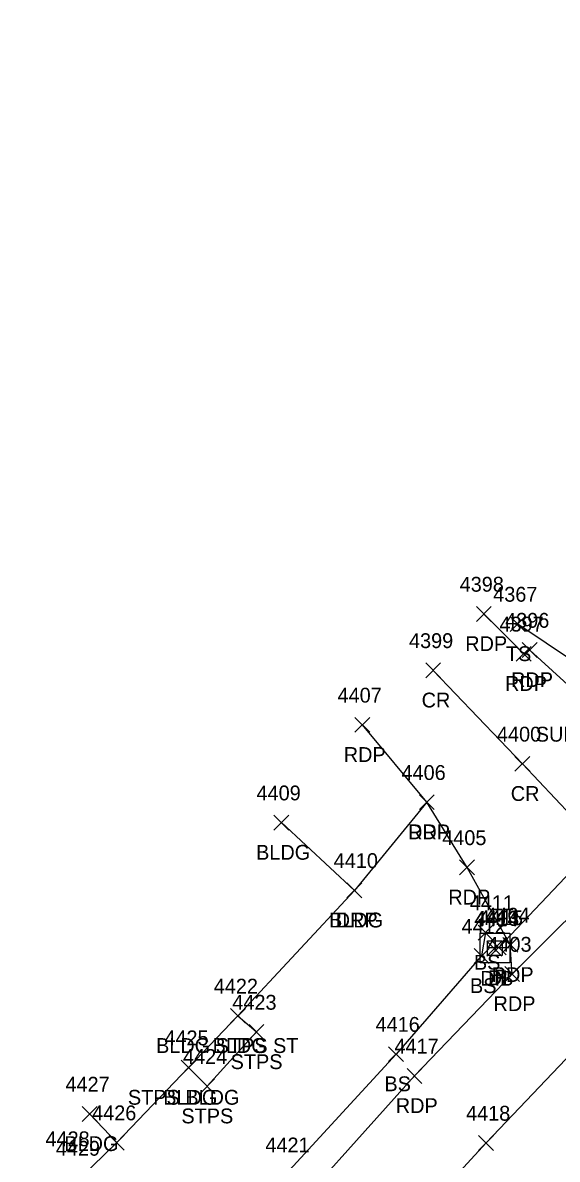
# Model space of a CAD drawing. Extents: x 1653135 to 1655489, y 602711 to 605684.
# Drawn here: x 1653270.1 to 1653342.1, y 604982.6 to 605135.7 of the extents above; entities that cross this region are included whole.
import ezdxf

# ---------------------------------------------------------------- set-up
doc = ezdxf.new("R2010")
doc.units = 0
for name, color, linetype in [('D_A', 7, 'Continuous'), ('D_I', 7, 'Continuous'), ('D_TIC', 7, 'Continuous'), ('DCP', 7, 'Continuous'), ('DS', 7, 'Continuous'), ('L_A', 7, 'Continuous'), ('L_I', 7, 'Continuous'), ('L_TIC', 7, 'Continuous'), ('LBC', 7, 'Continuous'), ('LBF', 7, 'Continuous'), ('LELB', 7, 'Continuous'), ('P_A', 7, 'Continuous'), ('P_I', 7, 'Continuous'), ('P_TIC', 7, 'Continuous'), ('PET', 7, 'Continuous'), ('PRC', 7, 'Continuous'), ('R_A', 7, 'Continuous'), ('R_I', 7, 'Continuous'), ('R_TIC', 7, 'Continuous'), ('RDP', 7, 'Continuous'), ('S_C', 7, 'Continuous')]:
    doc.layers.add(name, color=color, linetype=linetype)

msp = doc.modelspace()

# ---------------------------------------------------------------- linework, layer by layer
at = {"layer": 'D_TIC'}
for points in [[(1653333.2, 605010.13), (1653335.2, 605012.13)], [(1653335.2, 605010.13), (1653333.2, 605012.13)], [(1653333.2, 605010.13), (1653335.2, 605012.13)], [(1653335.2, 605010.13), (1653333.2, 605012.13)], [(1653332.6, 605009.97), (1653334.6, 605011.97)], [(1653334.6, 605009.97), (1653332.6, 605011.97)], [(1653332.6, 605009.97), (1653334.6, 605011.97)], [(1653334.6, 605009.97), (1653332.6, 605011.97)]]:
    msp.add_lwpolyline(points, dxfattribs=at)
at = {"layer": 'DCP'}
msp.add_lwpolyline([(1653334.2, 605011.13), (1653356.94, 605035.1)], dxfattribs=at)
at = {"layer": 'DS'}
for p, q in [((1653331.68, 605013.04), (1653335.68, 605013.04)), ((1653331.68, 605009.04), (1653331.68, 605013.04)), ((1653335.68, 605013.04), (1653335.68, 605009.04)), ((1653332.68, 605010.04), (1653332.68, 605012.04)), ((1653332.68, 605012.04), (1653334.68, 605012.04)), ((1653333.69, 605011.04), (1653333.69, 605011.04)), ((1653333.69, 605011.04), (1653333.69, 605011.04)), ((1653334.68, 605012.04), (1653334.68, 605010.04)), ((1653335.68, 605009.04), (1653331.68, 605009.04)), ((1653334.68, 605010.04), (1653332.68, 605010.04))]:
    msp.add_line(p, q, dxfattribs=at)
at = {"layer": 'L_TIC'}
for points in [[(1653335.76, 605053.7), (1653337.76, 605055.7)], [(1653337.76, 605053.7), (1653335.76, 605055.7)], [(1653335.76, 605053.7), (1653337.76, 605055.7)], [(1653337.76, 605053.7), (1653335.76, 605055.7)], [(1653303.94, 605026.94), (1653305.94, 605028.94)], [(1653305.94, 605026.94), (1653303.94, 605028.94)], [(1653303.94, 605026.94), (1653305.94, 605028.94)], [(1653305.94, 605026.94), (1653303.94, 605028.94)], [(1653313.76, 605017.82), (1653315.76, 605019.82)], [(1653315.76, 605017.82), (1653313.76, 605019.82)], [(1653313.76, 605017.82), (1653315.76, 605019.82)], [(1653315.76, 605017.82), (1653313.76, 605019.82)], [(1653331.42, 605012.13), (1653333.42, 605014.13)], [(1653333.42, 605012.13), (1653331.42, 605014.13)], [(1653331.42, 605012.13), (1653333.42, 605014.13)], [(1653333.42, 605012.13), (1653331.42, 605014.13)], [(1653330.89, 605008.98), (1653332.89, 605010.98)], [(1653332.89, 605008.98), (1653330.89, 605010.98)], [(1653330.89, 605008.98), (1653332.89, 605010.98)], [(1653332.89, 605008.98), (1653330.89, 605010.98)], [(1653298.09, 605000.91), (1653300.09, 605002.91)], [(1653300.09, 605000.91), (1653298.09, 605002.91)], [(1653298.09, 605000.91), (1653300.09, 605002.91)], [(1653300.09, 605000.91), (1653298.09, 605002.91)], [(1653298.09, 605000.91), (1653300.09, 605002.91)], [(1653300.09, 605000.91), (1653298.09, 605002.91)], [(1653298.09, 605000.91), (1653300.09, 605002.91)], [(1653300.09, 605000.91), (1653298.09, 605002.91)], [(1653300.59, 604998.74), (1653302.59, 605000.74)], [(1653302.59, 604998.74), (1653300.59, 605000.74)], [(1653300.59, 604998.74), (1653302.59, 605000.74)], [(1653302.59, 604998.74), (1653300.59, 605000.74)], [(1653319.37, 604995.76), (1653321.37, 604997.76)], [(1653321.37, 604995.76), (1653319.37, 604997.76)], [(1653319.37, 604995.76), (1653321.37, 604997.76)], [(1653321.37, 604995.76), (1653319.37, 604997.76)], [(1653291.44, 604993.94), (1653293.44, 604995.94)], [(1653293.44, 604993.94), (1653291.44, 604995.94)], [(1653291.44, 604993.94), (1653293.44, 604995.94)], [(1653293.44, 604993.94), (1653291.44, 604995.94)], [(1653291.44, 604993.94), (1653293.44, 604995.94)], [(1653293.44, 604993.94), (1653291.44, 604995.94)], [(1653291.44, 604993.94), (1653293.44, 604995.94)], [(1653293.44, 604993.94), (1653291.44, 604995.94)], [(1653293.95, 604991.43), (1653295.95, 604993.43)], [(1653295.95, 604991.43), (1653293.95, 604993.43)], [(1653293.95, 604991.43), (1653295.95, 604993.43)], [(1653295.95, 604991.43), (1653293.95, 604993.43)], [(1653278.12, 604987.7), (1653280.12, 604989.7)], [(1653280.12, 604987.7), (1653278.12, 604989.7)], [(1653278.12, 604987.7), (1653280.12, 604989.7)], [(1653280.12, 604987.7), (1653278.12, 604989.7)], [(1653281.76, 604983.84), (1653283.76, 604985.84)], [(1653283.76, 604983.84), (1653281.76, 604985.84)], [(1653281.76, 604983.84), (1653283.76, 604985.84)], [(1653283.76, 604983.84), (1653281.76, 604985.84)]]:
    msp.add_lwpolyline(points, dxfattribs=at)
at = {"layer": 'LBC'}
msp.add_lwpolyline([(1653304.94, 605027.94), (1653314.76, 605018.82), (1653299.09, 605001.91), (1653292.44, 604994.94), (1653282.76, 604984.84), (1653279.12, 604988.7)], dxfattribs=at)
at = {"layer": 'LBF'}
msp.add_lwpolyline([(1653299.09, 605001.91), (1653301.59, 604999.74), (1653294.95, 604992.43), (1653292.44, 604994.94)], dxfattribs=at)
at = {"layer": 'LELB'}
for points in [[(1653336.76, 605054.7), (1653348.07, 605047.14), (1653358.02, 605051.12), (1653371.37, 605061.28), (1653366.08, 605065.96)], [(1653332.42, 605013.13), (1653331.89, 605009.98), (1653320.37, 604996.76), (1653305.47, 604980.52), (1653289.09, 604960.14), (1653269.85, 604940.86), (1653246.66, 604917.21), (1653227.96, 604897.9), (1653212.79, 604878.87)]]:
    msp.add_lwpolyline(points, dxfattribs=at)
at = {"layer": 'P_TIC'}
for points in [[(1653331.2, 605055.05), (1653333.2, 605057.05)], [(1653333.2, 605055.05), (1653331.2, 605057.05)], [(1653331.2, 605055.05), (1653333.2, 605057.05)], [(1653333.2, 605055.05), (1653331.2, 605057.05)], [(1653337.37, 605050.19), (1653339.37, 605052.19)], [(1653339.37, 605050.19), (1653337.37, 605052.19)], [(1653337.37, 605050.19), (1653339.37, 605052.19)], [(1653339.37, 605050.19), (1653337.37, 605052.19)], [(1653336.56, 605049.68), (1653338.56, 605051.68)], [(1653338.56, 605049.68), (1653336.56, 605051.68)], [(1653336.56, 605049.68), (1653338.56, 605051.68)], [(1653338.56, 605049.68), (1653336.56, 605051.68)], [(1653324.38, 605047.45), (1653326.38, 605049.45)], [(1653326.38, 605047.45), (1653324.38, 605049.45)], [(1653324.38, 605047.45), (1653326.38, 605049.45)], [(1653326.38, 605047.45), (1653324.38, 605049.45)], [(1653314.84, 605040.11), (1653316.84, 605042.11)], [(1653316.84, 605040.11), (1653314.84, 605042.11)], [(1653314.84, 605040.11), (1653316.84, 605042.11)], [(1653316.84, 605040.11), (1653314.84, 605042.11)], [(1653336.39, 605034.86), (1653338.39, 605036.86)], [(1653338.39, 605034.86), (1653336.39, 605036.86)], [(1653336.39, 605034.86), (1653338.39, 605036.86)], [(1653338.39, 605034.86), (1653336.39, 605036.86)], [(1653323.51, 605029.69), (1653325.51, 605031.69)], [(1653325.51, 605029.69), (1653323.51, 605031.69)], [(1653323.51, 605029.69), (1653325.51, 605031.69)], [(1653325.51, 605029.69), (1653323.51, 605031.69)], [(1653328.93, 605020.91), (1653330.93, 605022.91)], [(1653330.93, 605020.91), (1653328.93, 605022.91)], [(1653328.93, 605020.91), (1653330.93, 605022.91)], [(1653330.93, 605020.91), (1653328.93, 605022.91)], [(1653334.76, 605010.47), (1653336.76, 605012.47)], [(1653336.76, 605010.47), (1653334.76, 605012.47)], [(1653334.76, 605010.47), (1653336.76, 605012.47)], [(1653336.76, 605010.47), (1653334.76, 605012.47)], [(1653335.01, 605006.55), (1653337.01, 605008.55)], [(1653337.01, 605006.55), (1653335.01, 605008.55)], [(1653335.01, 605006.55), (1653337.01, 605008.55)], [(1653337.01, 605006.55), (1653335.01, 605008.55)], [(1653335.01, 605006.55), (1653337.01, 605008.55)], [(1653337.01, 605006.55), (1653335.01, 605008.55)], [(1653335.01, 605006.55), (1653337.01, 605008.55)], [(1653337.01, 605006.55), (1653335.01, 605008.55)], [(1653321.85, 604992.82), (1653323.85, 604994.82)], [(1653323.85, 604992.82), (1653321.85, 604994.82)], [(1653321.85, 604992.82), (1653323.85, 604994.82)], [(1653323.85, 604992.82), (1653321.85, 604994.82)], [(1653331.49, 604983.79), (1653333.49, 604985.79)], [(1653333.49, 604983.79), (1653331.49, 604985.79)], [(1653331.49, 604983.79), (1653333.49, 604985.79)], [(1653333.49, 604983.79), (1653331.49, 604985.79)]]:
    msp.add_lwpolyline(points, dxfattribs=at)
at = {"layer": 'PET'}
for points in [[(1653570.48, 605162.79), (1653545.4, 605152.19), (1653524.6, 605144.34), (1653501.66, 605134.24), (1653492.53, 605129.6), (1653483.22, 605126.16), (1653461.51, 605114.2), (1653431.75, 605097.05), (1653402.44, 605074.2), (1653383.5, 605058.49), (1653369.86, 605045.73), (1653350.11, 605021.59), (1653336.01, 605007.55), (1653322.85, 604993.82), (1653302.17, 604970.77), (1653290.93, 604958.38), (1653272.17, 604938.1), (1653250.65, 604913.14), (1653232.41, 604892.9), (1653208.36, 604866.32), (1653177.81, 604831.25), (1653160.53, 604811.98)], [(1653356.71, 605037.91), (1653355.26, 605038.48), (1653352.48, 605041.22), (1653348.34, 605042.65), (1653346, 605044.22), (1653338.37, 605051.19), (1653337.56, 605050.68), (1653332.2, 605056.05)], [(1653336.01, 605007.55), (1653335.76, 605011.47), (1653329.93, 605021.91), (1653324.51, 605030.69), (1653315.84, 605041.11)]]:
    msp.add_lwpolyline(points, dxfattribs=at)
at = {"layer": 'PRC'}
for points in [[(1653576.36, 605149.52), (1653550.32, 605139.02), (1653518.72, 605125.67), (1653498.02, 605116.67), (1653468.04, 605101.49), (1653440.12, 605084.85), (1653411.97, 605063.45), (1653392.18, 605045.92), (1653380.93, 605035.31), (1653360.25, 605013.97), (1653332.49, 604984.79), (1653311.15, 604961.54), (1653300.12, 604949.23), (1653281.61, 604928.68), (1653260.96, 604905.28), (1653242.09, 604884.43), (1653216.57, 604855.12), (1653187.49, 604822.14), (1653170.08, 604802.31)], [(1653325.38, 605048.45), (1653337.39, 605035.86), (1653346.19, 605026.54)]]:
    msp.add_lwpolyline(points, dxfattribs=at)
at = {"layer": 'R_TIC'}
for points in [[(1653323.51, 605029.69), (1653325.51, 605031.69)], [(1653325.51, 605029.69), (1653323.51, 605031.69)], [(1653323.51, 605029.69), (1653325.51, 605031.69)], [(1653325.51, 605029.69), (1653323.51, 605031.69)], [(1653313.76, 605017.82), (1653315.76, 605019.82)], [(1653315.76, 605017.82), (1653313.76, 605019.82)], [(1653313.76, 605017.82), (1653315.76, 605019.82)], [(1653315.76, 605017.82), (1653313.76, 605019.82)], [(1653281.76, 604983.84), (1653283.76, 604985.84)], [(1653283.76, 604983.84), (1653281.76, 604985.84)], [(1653281.76, 604983.84), (1653283.76, 604985.84)], [(1653283.76, 604983.84), (1653281.76, 604985.84)]]:
    msp.add_lwpolyline(points, dxfattribs=at)
at = {"layer": 'RDP'}
for points in [[(1653324.51, 605030.69), (1653314.76, 605018.82)], [(1653282.76, 604984.84), (1653277.84, 604980.07)]]:
    msp.add_lwpolyline(points, dxfattribs=at)

# ---------------------------------------------------------------- texts
at = {"layer": 'D_A'}
for s, p in [('DIB', (1653331.71, 605005.97)), ('DIB', (1653331.71, 605005.97)), ('DI', (1653332.74, 605006.04)), ('P', (1653333.58, 605006.13)), ('P', (1653333.58, 605006.13))]:
    msp.add_text(s, height=2, dxfattribs=at).set_placement(p)
at = {"layer": 'D_I'}
for s, p in [('4414', (1653330.91, 605013.97)), ('4414', (1653330.91, 605013.97)), ('4413', (1653331, 605014.04)), ('4415', (1653331.51, 605014.13)), ('4415', (1653331.51, 605014.13))]:
    msp.add_text(s, height=2, dxfattribs=at).set_placement(p)
at = {"layer": 'L_A'}
for s, p in [('TS', (1653335.17, 605049.7)), ('TS', (1653335.17, 605049.7)), ('BLDG', (1653301.53, 605022.94)), ('BLDG', (1653301.53, 605022.94)), ('BLDG', (1653311.35, 605013.82)), ('BLDG', (1653311.35, 605013.82)), ('BS', (1653330.86, 605008.13)), ('BS', (1653330.86, 605008.13)), ('BS', (1653330.33, 605004.98)), ('BS', (1653330.33, 605004.98)), ('BLDG STPS ST', (1653288.06, 604996.91)), ('BLDG STPS ST', (1653288.06, 604996.91)), ('BLDG', (1653295.68, 604996.91)), ('BLDG', (1653295.68, 604996.91)), ('STPS', (1653298.1, 604994.74)), ('STPS', (1653298.1, 604994.74)), ('BS', (1653318.81, 604991.76)), ('BS', (1653318.81, 604991.76)), ('STPS BLDG', (1653284.27, 604989.94)), ('STPS BLDG', (1653284.27, 604989.94)), ('BLDG', (1653289.03, 604989.94)), ('BLDG', (1653289.03, 604989.94)), ('STPS', (1653291.47, 604987.43)), ('STPS', (1653291.47, 604987.43)), ('BLDG', (1653275.71, 604983.7)), ('BLDG', (1653275.71, 604983.7))]:
    msp.add_text(s, height=2, dxfattribs=at).set_placement(p)
at = {"layer": 'L_I'}
for s, p in [('4367', (1653333.46, 605057.7)), ('4367', (1653333.46, 605057.7)), ('4409', (1653301.59, 605030.94)), ('4409', (1653301.59, 605030.94)), ('4410', (1653311.98, 605021.82)), ('4410', (1653311.98, 605021.82)), ('4411', (1653330.3, 605016.13)), ('4411', (1653330.3, 605016.13)), ('4412', (1653329.2, 605012.98)), ('4412', (1653329.2, 605012.98)), ('4422', (1653295.83, 605004.91)), ('4422', (1653295.83, 605004.91)), ('4422', (1653295.83, 605004.91)), ('4422', (1653295.83, 605004.91)), ('4423', (1653298.33, 605002.74)), ('4423', (1653298.33, 605002.74)), ('4416', (1653317.62, 604999.76)), ('4416', (1653317.62, 604999.76)), ('4425', (1653289.18, 604997.94)), ('4425', (1653289.18, 604997.94)), ('4425', (1653289.18, 604997.94)), ('4425', (1653289.18, 604997.94)), ('4424', (1653291.69, 604995.43)), ('4424', (1653291.69, 604995.43)), ('4427', (1653275.86, 604991.7)), ('4427', (1653275.86, 604991.7)), ('4426', (1653279.45, 604987.84)), ('4426', (1653279.45, 604987.84)), ('4428', (1653273.17, 604984.35)), ('4428', (1653273.17, 604984.35)), ('4429', (1653274.57, 604983.07)), ('4429', (1653274.57, 604983.07)), ('4421', (1653302.78, 604983.52)), ('4421', (1653302.78, 604983.52))]:
    msp.add_text(s, height=2, dxfattribs=at).set_placement(p)
at = {"layer": 'P_A'}
for s, p in [('RDP', (1653329.69, 605051.05)), ('RDP', (1653329.69, 605051.05)), ('RDP', (1653335.05, 605045.68)), ('RDP', (1653335.05, 605045.68)), ('RDP', (1653335.86, 605046.19)), ('RDP', (1653335.86, 605046.19)), ('CR', (1653323.82, 605043.45)), ('CR', (1653323.82, 605043.45)), ('RDP', (1653313.33, 605036.11)), ('RDP', (1653313.33, 605036.11)), ('CR', (1653335.82, 605030.86)), ('CR', (1653335.82, 605030.86)), ('RDP', (1653321.99, 605025.69)), ('RDP', (1653321.99, 605025.69)), ('RDP', (1653327.41, 605016.91)), ('RDP', (1653327.41, 605016.91)), ('RDP', (1653333.25, 605006.47)), ('RDP', (1653333.25, 605006.47)), ('RDP', (1653333.5, 605002.55)), ('RDP', (1653333.5, 605002.55)), ('RDP', (1653333.5, 605002.55)), ('RDP', (1653333.5, 605002.55)), ('RDP', (1653320.34, 604988.82)), ('RDP', (1653320.34, 604988.82))]:
    msp.add_text(s, height=2, dxfattribs=at).set_placement(p)
at = {"layer": 'P_I'}
for s, p in [('4398', (1653328.94, 605059.05)), ('4398', (1653328.94, 605059.05)), ('4397', (1653334.3, 605053.68)), ('4397', (1653334.3, 605053.68)), ('4396', (1653335.06, 605054.19)), ('4396', (1653335.06, 605054.19)), ('4399', (1653322.12, 605051.45)), ('4399', (1653322.12, 605051.45)), ('4407', (1653312.5, 605044.11)), ('4407', (1653312.5, 605044.11)), ('4400', (1653333.96, 605038.86)), ('4400', (1653333.96, 605038.86)), ('4406', (1653321.11, 605033.69)), ('4406', (1653321.11, 605033.69)), ('4405', (1653326.59, 605024.91)), ('4405', (1653326.59, 605024.91)), ('4404', (1653332.42, 605014.47)), ('4404', (1653332.42, 605014.47)), ('4403', (1653332.67, 605010.55)), ('4403', (1653332.67, 605010.55)), ('4403', (1653332.67, 605010.55)), ('4403', (1653332.67, 605010.55)), ('4417', (1653320.16, 604996.82)), ('4417', (1653320.16, 604996.82)), ('4418', (1653329.8, 604987.79)), ('4418', (1653329.8, 604987.79))]:
    msp.add_text(s, height=2, dxfattribs=at).set_placement(p)
at = {"layer": 'R_A'}
for p in [(1653321.99, 605025.69), (1653321.99, 605025.69), (1653312.25, 605013.82), (1653312.25, 605013.82)]:
    msp.add_text('DRP', height=2, dxfattribs=at).set_placement(p)
at = {"layer": 'R_I'}
for s, p in [('4406', (1653321.11, 605033.69)), ('4406', (1653321.11, 605033.69)), ('4410', (1653311.98, 605021.82)), ('4410', (1653311.98, 605021.82)), ('4426', (1653279.45, 604987.84)), ('4426', (1653279.45, 604987.84)), ('4429', (1653274.57, 604983.07)), ('4429', (1653274.57, 604983.07))]:
    msp.add_text(s, height=2, dxfattribs=at).set_placement(p)
at = {"layer": 'S_C'}
msp.add_text('SUMMER ST', height=2, dxfattribs=at).set_placement((1653339.19, 605038.85))

doc.saveas('drawing.dxf')
